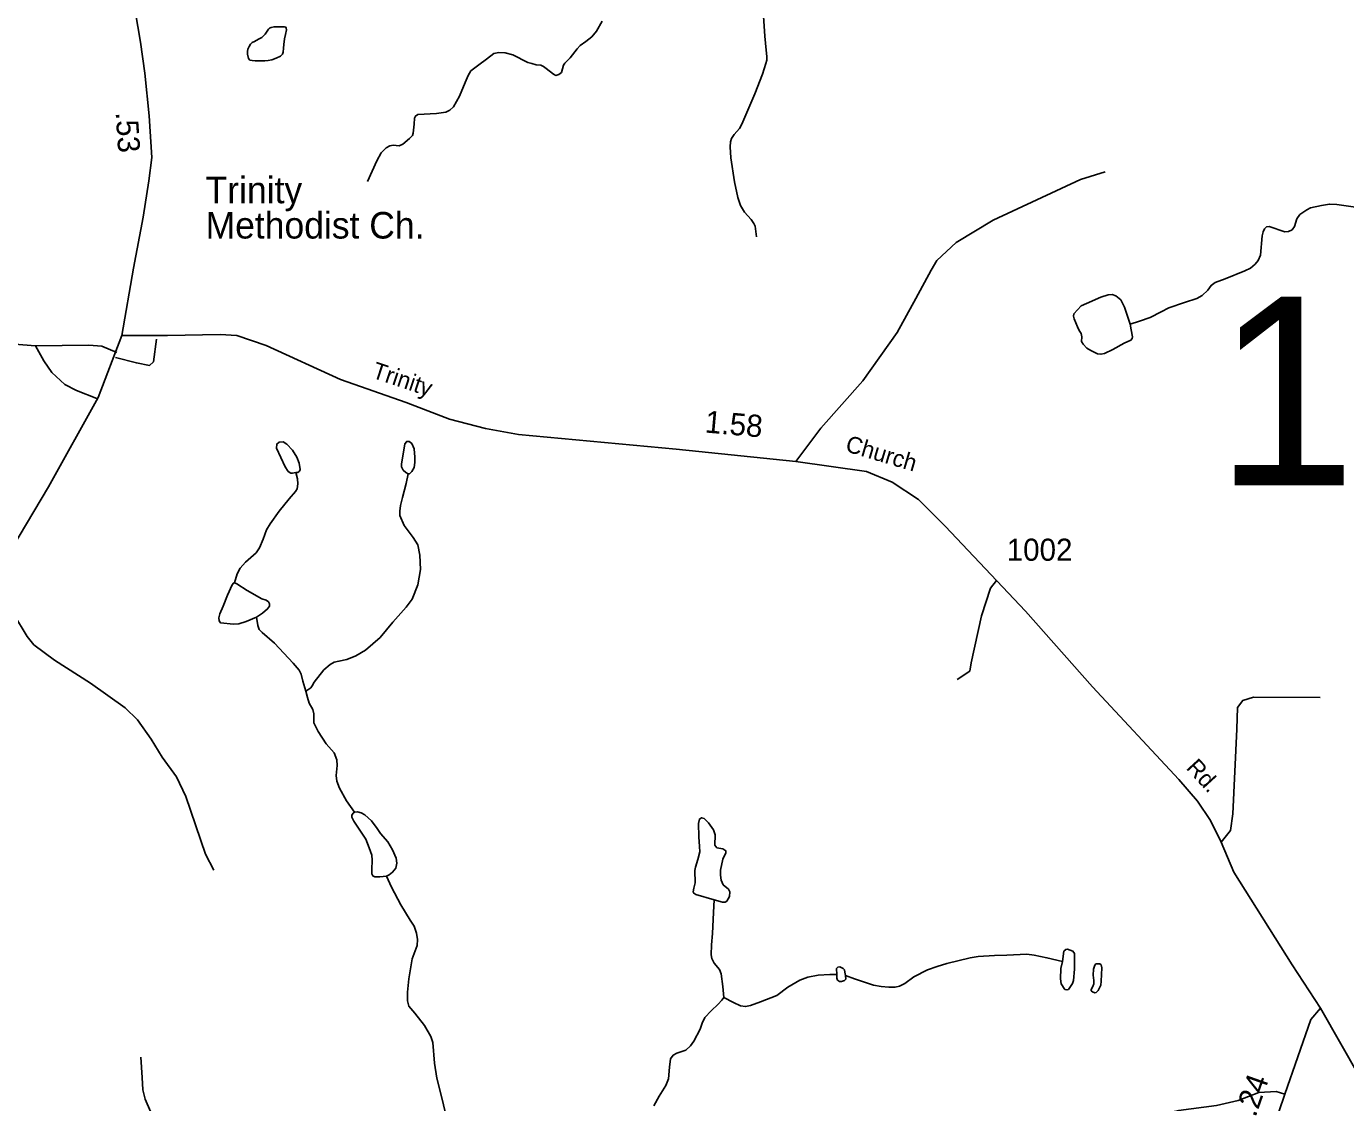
# Model space of a CAD drawing. Extents: x 2126262 to 2293712, y 749403 to 919119.
# Drawn here: x 2211487 to 2218946, y 883288 to 889371 of the extents above; entities that cross this region are included whole.
import ezdxf

# ---------------------------------------------------------------- set-up
doc = ezdxf.new("R2010")
doc.units = 0
for name, color, linetype in [('Exist Cultural Church with Cemetery Label', 7, 'Continuous'), ('Exist Hydrographic Creek Single Shore', 7, 'Continuous'), ('Exist Hydrographic Misc Water Feature', 7, 'Continuous'), ('Exist Hydrographic Pond Under 1500 Sq Ft', 7, 'Continuous'), ('Exist Road Non-System Type 51', 7, 'Continuous'), ('Exist Road Primary US Attributed', 7, 'Continuous'), ('Exist Road Primary US Mileage Hundredths English Label', 7, 'Continuous'), ('Exist Road Secondary Mileage Hundredths English Label', 7, 'Continuous'), ('Exist Road Secondary Structure Standard Bridge Number Label', 7, 'Continuous'), ('Exist Road Secondary Type 51 Attributed', 7, 'Continuous'), ('Exist Road Secondary Type 51 Label', 7, 'Continuous'), ('Exist Road Secondary Type 51 Number Label', 7, 'Continuous')]:
    doc.layers.add(name, color=color, linetype=linetype)

msp = doc.modelspace()

# ---------------------------------------------------------------- linework, layer by layer
at = {"layer": 'Exist Hydrographic Creek Single Shore'}
for points in [[(2219000.7, 888349.6), (2218896.5, 888364.4), (2218854.2, 888366.3), (2218810, 888358.5), (2218746.1, 888344.7), (2218725.4, 888333.9), (2218687.1, 888308.3), (2218670, 888283.7), (2218656.2, 888240.4), (2218642.5, 888220.8), (2218621.8, 888211.9), (2218602.2, 888210), (2218512.7, 888239.5), (2218499, 888237.5), (2218486.2, 888225.7), (2218479.3, 888210), (2218474.4, 888186.3), (2218464.6, 888077.7), (2218451.8, 888047.2), (2218434.1, 888026.5), (2218407.6, 888003.9), (2218376.1, 887989.2), (2218265, 887943.9), (2218207.6, 887922.7), (2218185, 887906.9), (2218167.3, 887879.4), (2218133.9, 887849.9), (2218104.4, 887832.2), (2218035.6, 887810.5), (2217946.2, 887781), (2217901.9, 887757.4), (2217840, 887726), (2217781, 887704.3), (2217727, 887688.6)], [(2213866.1, 883188.2), (2213835.5, 883315.2), (2213808.6, 883426.3), (2213795.4, 883510.6), (2213785.6, 883627.6), (2213774.6, 883661.5), (2213738.5, 883723.9), (2213683.8, 883794), (2213648.8, 883834), (2213642.2, 883862.5), (2213642.2, 883911.8), (2213648.8, 883987.3), (2213668.5, 884100.1), (2213695.8, 884175.7), (2213699.1, 884210.2), (2213693.6, 884245.2), (2213680.5, 884285.8), (2213657.5, 884318.6), (2213605, 884406.2), (2213552.5, 884505.9), (2213524, 884568.3)]]:
    msp.add_lwpolyline(points, dxfattribs=at)
at = {"layer": 'Exist Hydrographic Misc Water Feature'}
for points in [[(2215651.5, 889484.2), (2215662.3, 889315), (2215670.2, 889235.8), (2215674.1, 889201.4), (2215673.2, 889179.8), (2215668.2, 889161.1), (2215648.6, 889101.1), (2215606.3, 888988.9), (2215531.6, 888818.3), (2215518.8, 888793.7), (2215489.3, 888759.3), (2215473.6, 888736.7), (2215467.7, 888719), (2215465.8, 888690.4), (2215470.7, 888628.5), (2215490.3, 888491.4), (2215509, 888403.9), (2215523.7, 888358.6), (2215547.3, 888320.3), (2215584.7, 888278.9), (2215600.4, 888257.3), (2215607.3, 888242.1), (2215614.2, 888181.1)], [(2214742.3, 889400.3), (2214710.8, 889343.2), (2214683.3, 889310.8), (2214650.9, 889285.2), (2214618.4, 889262.9), (2214600.7, 889244.2), (2214562.4, 889192.1), (2214531, 889163.5), (2214524.1, 889151.7), (2214512.3, 889110.4), (2214498.5, 889098.6), (2214479.8, 889093.7), (2214467.1, 889101.6), (2214425.8, 889133), (2214410.1, 889143.9), (2214396.3, 889151.7), (2214369.8, 889153.7), (2214344.2, 889160.6), (2214321.6, 889167.5), (2214237.5, 889209.8), (2214193.3, 889221.6), (2214158.9, 889223.5), (2214130.4, 889216.6), (2214089.1, 889185.2), (2214044.9, 889152.7), (2214000.6, 889119.3), (2213984.9, 889093.7), (2213968.2, 889053.4), (2213936.2, 888976.2), (2213902.7, 888916.2), (2213881.1, 888896.5), (2213858.5, 888886.7), (2213805.4, 888877.8), (2213700.3, 888872.9), (2213686.5, 888864.1), (2213681.6, 888851.3), (2213679.6, 888818.8), (2213673.7, 888766.7), (2213669.8, 888754.9), (2213654.1, 888737.2), (2213615.7, 888704.7), (2213594.1, 888695.9), (2213561.7, 888699.8), (2213542, 888694.9), (2213521.9, 888683.7), (2213493.3, 888656.1), (2213467.8, 888610.9), (2213416.7, 888494.8)], [(2212835.1, 889176.3), (2212803.2, 889176.1), (2212781.2, 889175.9), (2212763.2, 889177.8), (2212751.3, 889179.7), (2212742.9, 889189.6), (2212736.9, 889213.6), (2212736.7, 889229.5), (2212738.8, 889241.6), (2212746.4, 889257.6), (2212754.4, 889269.7), (2212764.4, 889279.7), (2212776.5, 889285.9), (2212800.3, 889298), (2212818.1, 889308.1), (2212838, 889326.2), (2212847.9, 889344.3), (2212855.9, 889354.4), (2212861.6, 889360.4), (2212871.6, 889364.5), (2212887.6, 889368.5), (2212917.8, 889368.8), (2212945.7, 889368.9), (2212953.7, 889367.1), (2212955.7, 889361), (2212958, 889351.1), (2212952, 889325), (2212946.3, 889300.9), (2212942.4, 889269), (2212940.5, 889247), (2212938.7, 889225), (2212934.6, 889212.9), (2212925, 889202.8), (2212898.9, 889190.6), (2212874.9, 889182.5), (2212855, 889178.4), (2212835.1, 889176.3)], [(2212664.1, 886224.9), (2212679.5, 886277.5), (2212697, 886308.2), (2212726.5, 886343.2), (2212785.6, 886396.3), (2212805.3, 886423.7), (2212826.1, 886471.9), (2212844.7, 886524.5), (2212865.5, 886559.5), (2212917, 886630.7), (2212973.9, 886700.8), (2213008.9, 886741.9), (2213017.7, 886757.2), (2213022.1, 886785.7), (2213021, 886814.1), (2213011.1, 886850.3)], [(2213067.9, 885613.3), (2213095.3, 885631.9), (2213104, 885642.8), (2213115, 885664.8), (2213169.7, 885734.8), (2213205.8, 885764.4), (2213227.7, 885777.6), (2213254, 885783), (2213300, 885792.9), (2213350.3, 885812.6), (2213405, 885845.4), (2213487.9, 885917), (2213559, 886003.5), (2213634.5, 886088.9), (2213668.5, 886132.7), (2213701.3, 886214.8), (2213715.5, 886301.4), (2213712.3, 886382.9), (2213700.2, 886439.8), (2213673.9, 886481.4), (2213623.6, 886550.4), (2213599.5, 886606.3), (2213598.4, 886631.4), (2213602.8, 886662.1), (2213613.7, 886708.1), (2213634.5, 886786.4), (2213645.5, 886841.2)], [(2212788.9, 886032.5), (2212730.9, 886007), (2212689.3, 885993.9), (2212658.7, 885992.8), (2212584.3, 886000.4), (2212576.6, 886010.3), (2212575.5, 886027.8), (2212581, 886049.7), (2212599.6, 886093.5), (2212624.7, 886155.9), (2212649.9, 886215.1), (2212657.6, 886223.8), (2212664.1, 886224.9)], [(2212664.1, 886224.9), (2212677.3, 886220.6), (2212736.4, 886182.2), (2212818.5, 886135.1), (2212843.6, 886127.5), (2212855.7, 886117.6), (2212861.2, 886107.8), (2212861.2, 886093.5), (2212851.3, 886078.2), (2212822.9, 886055.2), (2212788.9, 886032.5)], [(2213067.9, 885613.3), (2213050.1, 885669.4), (2213041.3, 885709.9), (2213029.3, 885731.8), (2212996.4, 885772.3), (2212890.3, 885885.1), (2212819.6, 885944.9), (2212803.2, 885961.3), (2212795.5, 885984.3), (2212788.9, 886032.5)], [(2213342.3, 884930.1), (2213296.3, 884993.1), (2213256.9, 885065.4), (2213242.7, 885104.8), (2213238.3, 885136.6), (2213243.8, 885193.5), (2213242.7, 885226.4), (2213227.4, 885264.7), (2213181.4, 885315.1), (2213136.5, 885386.2), (2213112.8, 885434.8), (2213112.8, 885453.4), (2213112.8, 885485.1), (2213107.3, 885510.3), (2213086.5, 885545.4), (2213076.7, 885577.1), (2213067.9, 885613.3)], [(2213524, 884568.3), (2213485.7, 884564.3), (2213457.2, 884564.3), (2213445.2, 884569.8), (2213439.7, 884580.8), (2213439.7, 884606), (2213443, 884658.5), (2213440.8, 884687), (2213425.5, 884728.6), (2213405.8, 884776.8), (2213383.9, 884810.7), (2213339, 884878.6), (2213327, 884901.6), (2213328.1, 884912.6), (2213334.6, 884923.5), (2213342.3, 884930.1)], [(2213342.3, 884930.1), (2213358.7, 884932.3), (2213380.6, 884925.7), (2213401.4, 884913.7), (2213438.6, 884880.8), (2213470.4, 884837), (2213489, 884808.6), (2213530.6, 884761.5), (2213557.9, 884716.6), (2213577.6, 884669.5), (2213580.9, 884641), (2213575.4, 884612.5), (2213557.9, 884590.6), (2213539.3, 884576.4), (2213524, 884568.3)], [(2215429.7, 883882.2), (2215424.2, 883943.6), (2215415.4, 884015.8), (2215406.7, 884041), (2215376, 884077.2), (2215362.9, 884102.4), (2215358.5, 884123.2), (2215360.7, 884179), (2215366.2, 884243.6), (2215372.7, 884363.5), (2215376, 884433.5)], [(2216117.3, 884007), (2216168.8, 883987.3), (2216277.1, 883952.2), (2216319.8, 883944.6), (2216362.5, 883940.2), (2216398.6, 883941.3), (2216422.7, 883945.7), (2216453.4, 883961), (2216503.7, 883998.2), (2216582.5, 884037.7), (2216637.2, 884057.4), (2216690.9, 884073.8), (2216823.8, 884106.6), (2216867.6, 884113.2), (2216960.7, 884118.7), (2217030.7, 884120.9), (2217143.4, 884126.4), (2217185.7, 884120.9), (2217256.8, 884106.6), (2217344.4, 884085.8)], [(2215429.7, 883882.2), (2215485.5, 883853.7), (2215524.9, 883835.1), (2215553.3, 883830.7), (2215580.7, 883837.2), (2215637.6, 883857), (2215730.6, 883893.1), (2215793, 883940.2), (2215860.9, 883979.6), (2215905.8, 883997.1), (2215963.8, 884008.1), (2216029.4, 884012.5), (2216069.9, 884012.5)], [(2216069.9, 884012.5), (2216068.1, 884045.3), (2216075.7, 884054.1), (2216086.7, 884056.3), (2216105.3, 884045.3), (2216113, 884037.7), (2216115.1, 884024.5), (2216117.3, 884007)], [(2216117.3, 884007), (2216119.5, 883985.1), (2216113, 883977.4), (2216096.5, 883971.9), (2216083.4, 883973), (2216073.6, 883980.7), (2216069.2, 883990.6), (2216069.9, 884012.5)], [(2215033.8, 883270.5), (2215064.4, 883325.2), (2215102.7, 883384.7), (2215117, 883423), (2215122.4, 883487.6), (2215129, 883534.7), (2215144.3, 883555.5), (2215164, 883567.6), (2215215.5, 883584), (2215242.8, 883609.2), (2215261.4, 883635.5), (2215297.5, 883703.4), (2215307.1, 883737.7), (2215322.4, 883769.4), (2215358.5, 883807.8), (2215399, 883845), (2215419.8, 883866.9), (2215429.7, 883882.2)], [(2212188.7, 883237.8), (2212159.1, 883306.8), (2212146, 883360.5), (2212141.6, 883430.6), (2212135.1, 883544.5)]]:
    msp.add_lwpolyline(points, dxfattribs=at)
for points in [[(2213011.1, 886850.3), (2212991.4, 886845.9), (2212982.7, 886845.9), (2212967.3, 886855.8), (2212949.8, 886882), (2212901.7, 886986.1), (2212902.8, 887010.2), (2212917, 887021.1), (2212938.9, 887022.2), (2212960.8, 887010.2), (2212992.5, 886976.2), (2213016.6, 886935.7), (2213029.7, 886902.8), (2213035.2, 886866.7), (2213030.8, 886856.9), (2213022.1, 886850.3)], [(2213645.5, 886841.2), (2213632.4, 886848.8), (2213617, 886863.1), (2213608.3, 886881.7), (2213608.3, 886895.9), (2213626.9, 887012), (2213637.8, 887025.2), (2213652.1, 887024.1), (2213667.4, 887013.1), (2213679.4, 886983.5), (2213682.7, 886935.4), (2213683.8, 886905.8), (2213679.4, 886877.3), (2213667.4, 886854.3), (2213653.2, 886841.2)], [(2215376, 884433.5), (2215272, 884464.8), (2215260, 884471.3), (2215257.8, 884479), (2215260, 884500.9), (2215267.7, 884529.4), (2215266.6, 884600.6), (2215269.9, 884618.1), (2215283, 884663), (2215293.9, 884705.7), (2215292.8, 884736.4), (2215289.6, 884790), (2215287.4, 884865.6), (2215292.8, 884890.8), (2215304.9, 884898.4), (2215319.1, 884894.1), (2215344.3, 884868.9), (2215372.7, 884830.5), (2215381.5, 884802.1), (2215380.4, 884742.9), (2215391.3, 884727.6), (2215424.2, 884722.1), (2215441.7, 884711.2), (2215441.7, 884700.2), (2215424.2, 884664.1), (2215412.1, 884601.7), (2215411, 884574.3), (2215415.4, 884544.7), (2215426.4, 884519.5), (2215455.9, 884494.3), (2215463.6, 884479), (2215462.5, 884452.7), (2215448.3, 884427.5), (2215437.3, 884421), (2215423.1, 884421)], [(2217344.4, 884085.8), (2217352.1, 884143.9), (2217363, 884153.7), (2217373.9, 884154.8), (2217403.5, 884143.9), (2217412.3, 884131.8), (2217413.4, 884114.3), (2217412.3, 884043.1), (2217406.8, 883978.5), (2217401.3, 883962.1), (2217378.3, 883927), (2217369.6, 883924.9), (2217358.6, 883928.1), (2217337.8, 883959.9), (2217334.5, 883987.3), (2217335.6, 884045.3)], [(2217518.4, 884009.2), (2217522.8, 883977.4), (2217522.8, 883958.8), (2217517.3, 883944.6), (2217506.4, 883927), (2217507.5, 883920.5), (2217515.1, 883913.9), (2217527.2, 883908.4), (2217535.9, 883910.6), (2217546.9, 883921.6), (2217562.2, 883952.2), (2217564.4, 883974.1), (2217566.6, 884049.7), (2217563.3, 884066.1), (2217555.6, 884071.6), (2217548, 884072.7), (2217533.7, 884071.6), (2217528.3, 884065), (2217520.6, 884042)]]:
    msp.add_lwpolyline(points, close=True, dxfattribs=at)
at = {"layer": 'Exist Hydrographic Pond Under 1500 Sq Ft'}
msp.add_lwpolyline([(2217727, 887688.6), (2217695.8, 887783.3), (2217674.2, 887825.6), (2217645.7, 887847.2), (2217625, 887855.1), (2217603.4, 887854.1), (2217561.1, 887840.3), (2217480.5, 887804.9), (2217451, 887791.2), (2217429.4, 887769.5), (2217409.7, 887745.9), (2217406.8, 887732.2), (2217410.7, 887718.4), (2217429.4, 887673.1), (2217438.3, 887651.5), (2217451, 887635.8), (2217454, 887616.1), (2217452, 887589.5), (2217461.8, 887573.8), (2217483.5, 887551.2), (2217506.1, 887539.4), (2217543.4, 887520.7), (2217562.1, 887517.7), (2217582.8, 887521.7), (2217629, 887545.3), (2217693.8, 887580.7), (2217732.2, 887597.4), (2217739, 887607.3), (2217740, 887617.1), (2217734.1, 887655.4)], close=True, dxfattribs=at)
at = {"layer": 'Exist Road Non-System Type 51'}
for points in [[(2215837.4, 886912), (2215978.2, 887100.5), (2216215.3, 887368.4), (2216409.8, 887640.5), (2216515.8, 887833.1), (2216602.2, 887992.2), (2216635.1, 888046.9), (2216743.9, 888150.2), (2216953, 888275.8), (2217446.7, 888504.7), (2217585.5, 888549)], [(2211538.7, 887564.8), (2211205.4, 887591.3), (2210887.2, 887615), (2210749.2, 887620.6), (2210662.7, 887598.2), (2210630.6, 887609.4)], [(2211991.2, 887499.9), (2212109.1, 887468.5), (2212183, 887454.6), (2212205.3, 887474.1), (2212223.4, 887602.5)], [(2211998.2, 887527.8), (2211913.8, 887563.4), (2211839.9, 887569), (2211538.7, 887564.8)], [(2211886.2, 887267), (2211771.6, 887313.6), (2211704.7, 887347.1), (2211630.7, 887415.5), (2211586.1, 887479.7), (2211538.7, 887564.8)], [(2211309.6, 886264.3), (2211353, 886176), (2211414.3, 886050.4), (2211492.4, 885922), (2211529.7, 885875.5), (2211646.8, 885788.9), (2211850.4, 885659.1), (2212045.2, 885519), (2212114.9, 885452), (2212193, 885343.1), (2212254.4, 885241.3), (2212335.3, 885129.6), (2212388, 885018.8), (2212500.9, 884692.2), (2212547.4, 884602.8)], [(2216971.3, 886239), (2216937.8, 886195.7), (2216887.6, 886039.4), (2216829, 885774.2), (2216820.6, 885726.8), (2216748.6, 885680.3)], [(2218241.9, 884760.6), (2218294.7, 884825.7), (2218308.6, 884920.6), (2218330.9, 885397.9), (2218333.7, 885521.6), (2218364.3, 885560.7), (2218425.7, 885580.2), (2218802.2, 885577.4)], [(2218602.2, 883336.3), (2218552.3, 883351.8), (2218454.6, 883344.8), (2218337.5, 883300.1), (2218214.8, 883272.2), (2218001.4, 883242.9), (2217826.7, 883202.8), (2217724.9, 883194.5), (2217652.4, 883173.5), (2217532.4, 883119.1), (2217457.1, 883091.2), (2217400, 883089.8), (2217282.8, 883096.8), (2217181, 883142.8)]]:
    msp.add_lwpolyline(points, dxfattribs=at)
at = {"layer": 'Exist Road Primary US Attributed'}
for points in [[(2212027.9, 887623.4), (2212092.1, 888004), (2212147.4, 888291.6), (2212179.2, 888497.6), (2212196.5, 888629.8), (2212181, 888865.9), (2212157.6, 889107.1), (2212131.7, 889280.9), (2212085.6, 889560.1), (2212063.5, 889737.1), (2212049.7, 889936.3), (2212055.2, 890149.2), (2212087.8, 890369.7)], [(2207802.3, 883785.5), (2207916.4, 883846.5), (2208096.7, 883939.9), (2208848.3, 884314.5), (2209668.2, 884727.6), (2210019.3, 884923.8), (2210238.1, 885052.7), (2210430, 885187.6), (2210572.7, 885301.7), (2210819.1, 885587.1), (2211151.2, 886004.7), (2211284.5, 886219.6), (2211613.3, 886768.4), (2211893.1, 887273.2), (2212027.9, 887623.4)]]:
    msp.add_lwpolyline(points, dxfattribs=at)
at = {"layer": 'Exist Road Secondary Type 51 Attributed'}
for points in [[(2212027.9, 887623.4), (2212284.7, 887623.4), (2212583.1, 887628.5), (2212676.4, 887623.4), (2212842.5, 887566.3), (2213262.7, 887374.3), (2213633.6, 887244.6), (2213879.4, 887151), (2214083, 887098), (2214269.8, 887064.5), (2215161.2, 886981.8), (2215837.4, 886912), (2216237.7, 886855.3), (2216382.7, 886793.9), (2216530.5, 886696.2), (2216681.2, 886545.5), (2217135.9, 886066), (2217514, 885637.3), (2218002.8, 885114.4), (2218108.7, 884991.6), (2218182, 884882), (2218241.9, 884760.6), (2218313.7, 884589.7), (2218644, 884067.1), (2218803.7, 883822.2)], [(2218359.6, 882618.5), (2218395.9, 882731.6), (2218602.2, 883336.3), (2218749.7, 883758), (2218803.7, 883822.2)], [(2218803.7, 883822.2), (2219026.7, 883432.4), (2219143.4, 883226.8), (2219227.1, 883095.6), (2219383.3, 882889), (2219525.1, 882747.8), (2219617.2, 882678.1)]]:
    msp.add_lwpolyline(points, dxfattribs=at)

# ---------------------------------------------------------------- texts
at = {"layer": 'Exist Cultural Church with Cemetery Label'}
for s, p in [('Trinity', (2212500.6, 888370.9)), ('Methodist Ch.', (2212500.6, 888171.7))]:
    msp.add_text(s, height=150, dxfattribs=at).set_placement(p)
at = {"layer": 'Exist Road Primary US Mileage Hundredths English Label'}
msp.add_text('.53', height=125, rotation=273.77228, dxfattribs=at).set_placement((2211991.8, 888885))
at = {"layer": 'Exist Road Secondary Mileage Hundredths English Label'}
for s, rotation, p in [('1.58', 355.01382, (2215320.2, 887075.7)), ('.24', 70.4503, (2218435.3, 883200.9))]:
    msp.add_text(s, height=125, rotation=rotation, dxfattribs=at).set_placement(p)
at = {"layer": 'Exist Road Secondary Structure Standard Bridge Number Label'}
msp.add_text('107', height=1066.27, dxfattribs=at).set_placement((2218210.6, 886776.1))
at = {"layer": 'Exist Road Secondary Type 51 Label'}
for s, rotation, p in [('Trinity', 341.58021, (2213435.3, 887386.3)), ('Church', 343.421, (2216111.9, 886970.7)), ('Rd.', 312.48054, (2218039.6, 885177.5))]:
    msp.add_text(s, height=95, rotation=rotation, dxfattribs=at).set_placement(p)
at = {"layer": 'Exist Road Secondary Type 51 Number Label'}
msp.add_text('1002', height=125, dxfattribs=at).set_placement((2217029.5, 886350.5))

doc.saveas('drawing.dxf')
